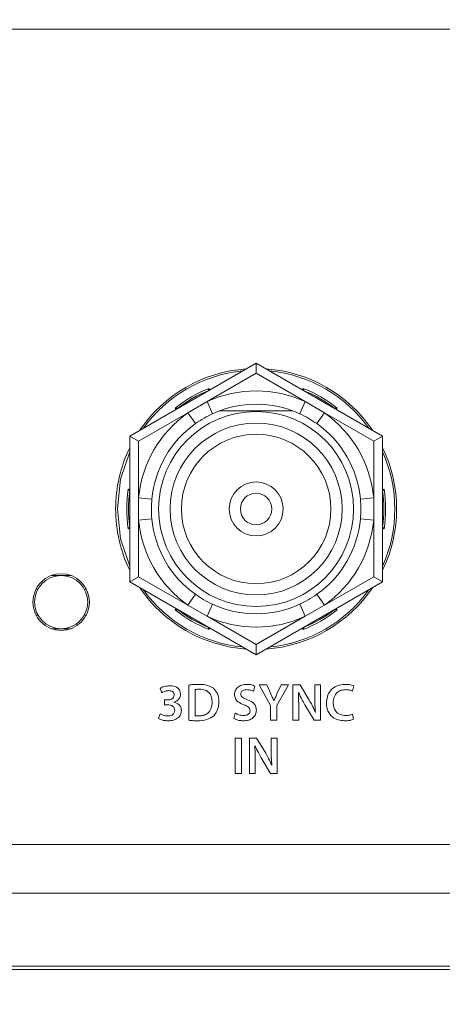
# Model space of a CAD drawing. Header units: millimetres. Extents: x 0 to 1118, y 0 to 864.
# Tile 284 of 390: x 852 to 858, y 390 to 404. Entities that reach past the tile are written whole.
import ezdxf

# ---------------------------------------------------------------- set-up
doc = ezdxf.new("R2010")
doc.units = ezdxf.units.MM
doc.styles.add('SLDTEXTSTYLE0', font='TXT', dxfattribs={"width": 0.605})
doc.dimstyles.new('SLDDIMSTYLE0', dxfattribs={"dimtxt": 3.175, "dimasz": 3.302, "dimexe": 0, "dimexo": 0.0625, "dimgap": 0.79375, "dimtad": 0, "dimtih": 1, "dimtoh": 1, "dimdec": 1, "dimlfac": 4, "dimrnd": 1e-09, "dimzin": 12, "dimdsep": 46, "dimtxsty": 'SLDTEXTSTYLE0', "dimsah": 1, "dimcen": 0.09, "dimadec": 0, "dimazin": 3, "dimtfac": 1, "dimtofl": 0, "dimtmove": 0, "dimatfit": 3, "dimfxl": 1, "dimfrac": 2, "dimtolj": 1, "dimtzin": 12, "dimarcsym": 0})

# ---------------------------------------------------------------- blocks, each defined once
blk = doc.blocks.new('_D_17')
at = {"color": 7, "linetype": 'Continuous', "lineweight": 0}
for p, q in [((900.769, 417.364), (739.354, 417.364)), ((740.954, 417.364), (740.954, 402.787)), ((740.954, 383.339), (740.954, 397.915)), ((785.651, 383.339), (739.354, 383.339))]:
    blk.add_line(p, q, dxfattribs=at)
for points in [[(740.954, 417.364), (740.446, 414.062), (741.462, 414.062)], [(740.954, 383.339), (741.462, 386.641), (740.446, 386.641)]]:
    blk.add_solid(points, dxfattribs=at)
at = {"color": 7, "linetype": 'Continuous', "lineweight": 0, "insert": (735.497, 402.008), "char_height": 3.175, "attachment_point": 1, "style": 'SLDTEXTSTYLE0'}
blk.add_mtext('136.1', dxfattribs=at)

msp = doc.modelspace()

# ---------------------------------------------------------------- linework, layer by layer
at = {"color": 7, "linetype": 'Continuous', "lineweight": 15}
for p, q in [((882.7219, 403.6756), (809.9719, 403.6756)), ((853.4394, 397.936), (855.2219, 398.9651)), ((855.2219, 398.9651), (857.0044, 397.936)), ((855.2219, 398.9651), (855.2219, 398.8208)), ((854.5471, 398.5756), (854.5471, 398.5756)), ((855.8966, 398.5756), (855.8966, 398.5756)), ((854.1141, 398.3256), (854.1141, 398.3256)), ((855.7379, 398.2913), (854.7059, 398.2914)), ((856.3296, 398.3256), (856.3296, 398.3256)), ((853.4394, 395.8778), (853.4394, 397.936)), ((853.4394, 397.936), (853.5644, 397.8639)), ((857.0044, 397.936), (856.8794, 397.8639)), ((857.0044, 397.936), (857.0044, 395.8778)), ((853.4394, 397.1569), (853.4393, 397.1569)), ((857.0044, 397.1569), (857.0044, 397.1569)), ((853.4393, 396.6569), (853.4394, 396.6569)), ((857.0044, 396.6569), (857.0044, 396.6569)), ((852.3327, 395.9681), (852.611, 395.9681)), ((853.5644, 395.9499), (853.4394, 395.8778)), ((855.2219, 394.8486), (853.4394, 395.8778)), ((857.0044, 395.8778), (855.2219, 394.8486)), ((856.8794, 395.9499), (857.0044, 395.8778)), ((852.1207, 395.7847), (852.1426, 395.7727)), ((852.823, 395.7847), (852.8011, 395.7727)), ((854.1141, 395.4882), (854.1141, 395.4882)), ((856.3296, 395.4882), (856.3296, 395.4882)), ((852.1426, 395.4136), (852.1207, 395.4016)), ((852.823, 395.4016), (852.8011, 395.4136)), ((852.3327, 395.2181), (852.611, 395.2181)), ((854.5471, 395.2382), (854.5471, 395.2382)), ((855.8966, 395.2382), (855.8966, 395.2382)), ((855.2219, 394.993), (855.2219, 394.8486)), ((809.9719, 392.1756), (882.7219, 392.1756)), ((882.8519, 391.4886), (809.8368, 391.4886))]:
    msp.add_line(p, q, dxfattribs=at)
at = {"color": 9, "linetype": 'Continuous', "lineweight": 0}
for p, q in [((855.2219, 398.8208), (854.5298, 398.4213)), ((855.9139, 398.4213), (855.2219, 398.8208)), ((854.5615, 398.6082), (854.569, 398.5882)), ((855.8747, 398.5882), (855.8822, 398.6082)), ((854.5298, 398.4213), (854.2564, 398.2634)), ((854.6077, 398.2507), (854.5298, 398.4213)), ((855.836, 398.2507), (855.9139, 398.4213)), ((856.1873, 398.2634), (855.9139, 398.4213)), ((854.2564, 398.2634), (853.5644, 397.8639)), ((854.0922, 398.3129), (854.0786, 398.3295)), ((854.3651, 398.1106), (854.2564, 398.2634)), ((856.0786, 398.1106), (856.1873, 398.2634)), ((856.8794, 397.8639), (856.1873, 398.2634)), ((856.3651, 398.3295), (856.3515, 398.3129)), ((853.5644, 397.8639), (853.5644, 397.0648)), ((856.8794, 397.0648), (856.8794, 397.8639)), ((853.4183, 397.1857), (853.4394, 397.1822)), ((857.0044, 397.1822), (857.0254, 397.1857)), ((853.5644, 397.0648), (853.5644, 396.749)), ((853.751, 397.047), (853.5644, 397.0648)), ((856.6927, 397.047), (856.8794, 397.0648)), ((856.8794, 396.749), (856.8794, 397.0648)), ((853.5644, 396.749), (853.751, 396.7668)), ((853.5644, 396.749), (853.5644, 395.9499)), ((856.8794, 396.749), (856.6927, 396.7668)), ((856.8794, 395.9499), (856.8794, 396.749)), ((853.4394, 396.6316), (853.4183, 396.6281)), ((857.0254, 396.6281), (857.0044, 396.6316)), ((853.5644, 395.9499), (854.2564, 395.5504)), ((856.1873, 395.5504), (856.8794, 395.9499)), ((854.2564, 395.5504), (854.3651, 395.7031)), ((856.1873, 395.5504), (856.0786, 395.7031)), ((854.0786, 395.4843), (854.0922, 395.5009)), ((854.2564, 395.5504), (854.5298, 395.3925)), ((854.5298, 395.3925), (854.6077, 395.5631)), ((855.9139, 395.3925), (855.836, 395.5631)), ((855.9139, 395.3925), (856.1873, 395.5504)), ((856.3515, 395.5009), (856.3651, 395.4843)), ((854.5298, 395.3925), (855.2219, 394.993)), ((855.2219, 394.993), (855.9139, 395.3925)), ((854.569, 395.2255), (854.5615, 395.2056)), ((855.8822, 395.2056), (855.8747, 395.2255)), ((853.8699, 394.3777), (853.8906, 394.3132)), ((854.272, 394.423), (854.272, 393.9254)), ((854.3604, 393.9892), (854.3604, 394.3598)), ((855.1847, 394.3346), (855.2058, 394.4078)), ((855.3706, 394.4261), (855.2668, 394.4261)), ((855.2668, 394.4261), (855.4247, 394.1345)), ((855.4305, 394.2976), (855.3706, 394.4261)), ((855.513, 394.1368), (855.679, 394.4261)), ((855.576, 394.4261), (855.516, 394.2977)), ((855.679, 394.4261), (855.576, 394.4261)), ((855.8418, 394.4261), (855.7403, 394.4261)), ((855.7403, 394.4261), (855.7403, 393.9261)), ((855.9706, 394.2104), (855.8418, 394.4261)), ((856.1305, 394.4254), (856.049, 394.4254)), ((856.049, 394.4254), (856.049, 394.2511)), ((856.1305, 393.9261), (856.1305, 394.4254)), ((856.5816, 394.339), (856.6016, 394.411)), ((853.9707, 394.2128), (853.9298, 394.2128)), ((853.9298, 394.2128), (853.9298, 394.1462)), ((855.8175, 394.317), (855.8196, 394.3178)), ((853.9298, 394.1462), (853.9721, 394.1462)), ((854.0621, 394.1809), (854.0621, 394.1825)), ((855.4247, 394.1345), (855.4247, 393.9261)), ((855.4736, 394.1983), (855.4721, 394.1983)), ((855.513, 393.9261), (855.513, 394.1368)), ((855.8218, 393.9261), (855.8218, 394.1049)), ((855.9091, 394.1452), (856.0394, 393.9261)), ((853.8666, 394.0167), (853.8457, 393.9503)), ((854.9284, 394.0256), (854.9088, 393.9502)), ((855.4247, 393.9261), (855.513, 393.9261)), ((855.7403, 393.9261), (855.8218, 393.9261)), ((856.0394, 393.9261), (856.1305, 393.9261)), ((856.057, 394.0419), (856.0555, 394.0419)), ((856.5972, 393.9411), (856.5823, 394.0124)), ((854.9273, 393.6761), (854.9273, 393.1761)), ((855.0156, 393.6761), (854.9273, 393.6761)), ((855.0156, 393.1761), (855.0156, 393.6761)), ((855.2277, 393.6761), (855.1262, 393.6761)), ((855.1262, 393.6761), (855.1262, 393.1761)), ((855.3565, 393.4604), (855.2277, 393.6761)), ((855.5164, 393.6754), (855.435, 393.6754)), ((855.435, 393.6754), (855.435, 393.5011)), ((855.5164, 393.1761), (855.5164, 393.6754)), ((855.2034, 393.567), (855.2055, 393.5678)), ((855.2951, 393.3952), (855.4253, 393.1761)), ((855.2077, 393.1761), (855.2077, 393.3549)), ((855.4429, 393.2919), (855.4414, 393.2919)), ((854.9273, 393.1761), (855.0156, 393.1761)), ((855.1262, 393.1761), (855.2077, 393.1761)), ((855.4253, 393.1761), (855.5164, 393.1761)), ((809.5412, 390.4582), (883.1475, 390.4582)), ((883.1475, 390.409), (809.5412, 390.409))]:
    msp.add_line(p, q, dxfattribs=at)
at = {"color": 9, "linetype": 'Continuous', "lineweight": 0, "flags": 128}
for points in [[(853.4394, 397.7129), (853.3113, 397.3274), (853.2656, 396.9069)], [(853.2656, 396.9069), (853.3113, 396.4864), (853.4394, 396.1009)]]:
    msp.add_lwpolyline(points, dxfattribs=at)
at = {"color": 7, "linetype": 'Continuous', "lineweight": 15}
for centre, radius in [((855.2219, 396.9069), 1.375), ((855.2219, 396.9069), 1.2129), ((855.2219, 396.9069), 1.0541), ((855.2219, 396.9069), 0.381), ((855.2219, 396.9069), 0.2223), ((852.4719, 395.5931), 0.4), ((852.4719, 395.5931), 0.375)]:
    msp.add_circle(centre, radius, dxfattribs=at)
for radius, start, end in [(1.9813, 94.11663, 145.88337), (1.9812, 34.11663, 85.88337), (1.8, 112.01644, 127.98356), (1.8, 52.01644, 67.98356), (1.4775, 65.44032, 114.55968), (1.4775, 125.44032, 174.55968), (1.4775, 5.44032, 54.55968), (1.9813, 154.11663, 180), (1.9813, 334.11663, 25.88337), (1.8, 172.01644, 187.98356), (1.8, 352.01644, 7.98356), (1.9813, 180, 205.88337), (1.4775, 185.44032, 234.55968), (1.4775, 305.44032, 354.55968), (1.9813, 214.11663, 265.88337), (1.9813, 274.11663, 325.88337), (1.8, 232.01644, 247.98356), (1.4775, 245.44032, 294.55968), (1.8, 292.01644, 307.98356)]:
    msp.add_arc((855.2219, 396.9069), radius, start, end, dxfattribs=at)
at = {"color": 9, "linetype": 'Continuous', "lineweight": 0}
for radius, start, end in [(1.9563, 95.66922, 144.33078), (1.9562, 35.66922, 84.33078), (1.825, 111.21372, 128.78628), (1.665, 65.44032, 114.55968), (1.825, 51.21372, 68.78628), (1.665, 125.44032, 174.55968), (1.665, 5.44032, 54.55968), (1.9562, 335.66922, 24.33078), (1.825, 171.21372, 188.78628), (1.825, 351.21372, 8.78628), (1.665, 185.44032, 234.55968), (1.665, 305.44032, 354.55968), (1.9563, 215.66922, 264.33078), (1.9563, 275.66922, 324.33078), (1.825, 231.21372, 248.78628), (1.825, 291.21372, 308.78628), (1.665, 245.44032, 294.55968)]:
    msp.add_arc((855.2219, 396.9069), radius, start, end, dxfattribs=at)
at = {"color": 7, "linetype": 'Continuous', "lineweight": 15}
for points, knots in [([(854.5615, 398.6082), (854.5614, 398.6081), (854.5598, 398.6044), (854.5564, 398.5967), (854.552, 398.5869), (854.549, 398.5801), (854.5474, 398.5763), (854.5472, 398.5759), (854.5471, 398.5756)], [0, 0, 0, 0, 0.0104632, 0.2533139, 0.5277129, 0.7237574, 0.8615409, 1, 1, 1, 1]), ([(855.8822, 398.6082), (855.8823, 398.6081), (855.8839, 398.6044), (855.8874, 398.5967), (855.8917, 398.5869), (855.8947, 398.5801), (855.8963, 398.5763), (855.8965, 398.5759), (855.8966, 398.5756)], [0, 0, 0, 0, 0.0104632, 0.2533139, 0.5277129, 0.7237574, 0.8615409, 1, 1, 1, 1]), ([(854.0786, 398.3295), (854.0788, 398.3294), (854.0828, 398.329), (854.0912, 398.3281), (854.1019, 398.327), (854.1093, 398.3262), (854.1133, 398.3257), (854.1138, 398.3257), (854.1141, 398.3256)], [0, 0, 0, 0, 0.0104632, 0.2533139, 0.5277129, 0.7237574, 0.8615409, 1, 1, 1, 1]), ([(854.6077, 398.2507), (854.5679, 398.2314), (854.4836, 398.1906), (854.406, 398.1382), (854.3651, 398.1106)], [0, 0, 0, 0, 0.4733032, 1, 1, 1, 1]), ([(856.0786, 398.1106), (856.0419, 398.1355), (855.9644, 398.1881), (855.8803, 398.2291), (855.836, 398.2507)], [0, 0, 0, 0, 0.4733032, 1, 1, 1, 1]), ([(856.3651, 398.3295), (856.3649, 398.3294), (856.3609, 398.329), (856.3525, 398.3281), (856.3418, 398.327), (856.3344, 398.3262), (856.3304, 398.3257), (856.3299, 398.3257), (856.3296, 398.3256)], [0, 0, 0, 0, 0.0104632, 0.2533139, 0.5277129, 0.7237574, 0.8615409, 1, 1, 1, 1]), ([(853.4393, 397.1569), (853.4391, 397.1571), (853.4388, 397.1575), (853.4364, 397.1608), (853.432, 397.1668), (853.4257, 397.1755), (853.4207, 397.1823), (853.4184, 397.1855), (853.4183, 397.1857)], [0, 0, 0, 0, 0.1384591, 0.2762426, 0.4722871, 0.7466861, 0.9895368, 1, 1, 1, 1]), ([(857.0254, 397.1857), (857.0253, 397.1855), (857.023, 397.1823), (857.018, 397.1755), (857.0117, 397.1668), (857.0073, 397.1608), (857.0049, 397.1575), (857.0046, 397.1571), (857.0044, 397.1569)], [0, 0, 0, 0, 0.0104632, 0.2533139, 0.5277129, 0.7237574, 0.8615409, 1, 1, 1, 1]), ([(853.751, 397.047), (853.7478, 397.0028), (853.741, 396.9094), (853.7476, 396.816), (853.751, 396.7668)], [0, 0, 0, 0, 0.4733032, 1, 1, 1, 1]), ([(856.6927, 396.7668), (856.6959, 396.811), (856.7027, 396.9044), (856.6961, 396.9978), (856.6927, 397.047)], [0, 0, 0, 0, 0.4733032, 1, 1, 1, 1]), ([(853.4393, 396.6569), (853.4391, 396.6567), (853.4388, 396.6563), (853.4364, 396.653), (853.432, 396.647), (853.4257, 396.6383), (853.4207, 396.6315), (853.4184, 396.6283), (853.4183, 396.6281)], [0, 0, 0, 0, 0.1384591, 0.2762426, 0.4722871, 0.7466861, 0.9895368, 1, 1, 1, 1]), ([(857.0254, 396.6281), (857.0253, 396.6283), (857.023, 396.6315), (857.018, 396.6383), (857.0117, 396.647), (857.0073, 396.653), (857.0049, 396.6563), (857.0046, 396.6567), (857.0044, 396.6569)], [0, 0, 0, 0, 0.01046322, 0.25331392, 0.52771293, 0.72375741, 0.86154086, 1, 1, 1, 1]), ([(854.3651, 395.7031), (854.4018, 395.6783), (854.4793, 395.6257), (854.5634, 395.5847), (854.6077, 395.5631)], [0, 0, 0, 0, 0.4733032, 1, 1, 1, 1]), ([(855.836, 395.5631), (855.8758, 395.5824), (855.9601, 395.6232), (856.0377, 395.6756), (856.0786, 395.7031)], [0, 0, 0, 0, 0.4733032, 1, 1, 1, 1]), ([(854.1141, 395.4882), (854.1138, 395.4881), (854.1133, 395.4881), (854.1093, 395.4876), (854.1019, 395.4868), (854.0912, 395.4857), (854.0828, 395.4848), (854.0788, 395.4843), (854.0786, 395.4843)], [0, 0, 0, 0, 0.1384591, 0.2762426, 0.4722871, 0.7466861, 0.9895368, 1, 1, 1, 1]), ([(856.3296, 395.4882), (856.3299, 395.4881), (856.3304, 395.4881), (856.3344, 395.4876), (856.3418, 395.4868), (856.3525, 395.4857), (856.3609, 395.4848), (856.3649, 395.4843), (856.3651, 395.4843)], [0, 0, 0, 0, 0.1384591, 0.2762426, 0.4722871, 0.7466861, 0.9895368, 1, 1, 1, 1]), ([(854.5471, 395.2382), (854.5472, 395.2379), (854.5474, 395.2375), (854.549, 395.2337), (854.552, 395.2269), (854.5564, 395.2171), (854.5598, 395.2094), (854.5614, 395.2057), (854.5615, 395.2056)], [0, 0, 0, 0, 0.1384591, 0.2762426, 0.4722871, 0.7466861, 0.9895368, 1, 1, 1, 1]), ([(855.8966, 395.2382), (855.8965, 395.2379), (855.8963, 395.2375), (855.8947, 395.2337), (855.8917, 395.2269), (855.8874, 395.2171), (855.8839, 395.2094), (855.8823, 395.2057), (855.8822, 395.2056)], [0, 0, 0, 0, 0.13845914, 0.27624259, 0.47228707, 0.74668608, 0.98953678, 1, 1, 1, 1])]:
    msp.add_open_spline(points, degree=3, knots=knots, dxfattribs=at)
at = {"color": 9, "linetype": 'Continuous', "lineweight": 0}
for points, knots in [([(854.0084, 394.4122), (853.9812, 394.4107), (853.9327, 394.408), (853.8891, 394.387), (853.8699, 394.3777)], [0, 0, 0, 0, 0.5602934, 1, 1, 1, 1]), ([(853.8906, 394.3132), (853.9078, 394.3228), (853.9387, 394.3401), (853.9738, 394.3431), (853.9892, 394.3445)], [0, 0, 0, 0, 0.5598688, 1, 1, 1, 1]), ([(853.9892, 394.3445), (853.9996, 394.3439), (854.0204, 394.3426), (854.0471, 394.3294), (854.0637, 394.3071), (854.0654, 394.2907), (854.0662, 394.2825)], [0, 0, 0, 0, 0.2809761, 0.5598898, 0.7799662, 1, 1, 1, 1]), ([(854.1545, 394.2979), (854.1534, 394.3109), (854.151, 394.3369), (854.1295, 394.3707), (854.0842, 394.4061), (854.0396, 394.4097), (854.0084, 394.4122)], [0, 0, 0, 0, 0.1870365, 0.3739214, 0.5609735, 1, 1, 1, 1]), ([(854.4149, 394.4328), (854.3881, 394.4325), (854.3403, 394.432), (854.2929, 394.4257), (854.272, 394.423)], [0, 0, 0, 0, 0.560025, 1, 1, 1, 1]), ([(854.3604, 394.3598), (854.372, 394.3616), (854.3928, 394.3648), (854.4138, 394.365), (854.4231, 394.3651)], [0, 0, 0, 0, 0.5597639, 1, 1, 1, 1]), ([(854.6197, 394.3778), (854.5838, 394.397), (854.5196, 394.4314), (854.447, 394.4324), (854.4149, 394.4328)], [0, 0, 0, 0, 0.55789673, 1, 1, 1, 1]), ([(854.4231, 394.3651), (854.4502, 394.3632), (854.5042, 394.3595), (854.5687, 394.3134), (854.5981, 394.2488), (854.6003, 394.2065), (854.6014, 394.1853)], [0, 0, 0, 0, 0.2805326, 0.5589499, 0.7790668, 1, 1, 1, 1]), ([(854.6966, 394.1883), (854.6939, 394.2288), (854.6891, 394.3011), (854.6409, 394.3544), (854.6197, 394.3778)], [0, 0, 0, 0, 0.5603535, 1, 1, 1, 1]), ([(855.0893, 394.4328), (855.0658, 394.4311), (855.0189, 394.4278), (854.9601, 394.395), (854.9231, 394.3449), (854.919, 394.308), (854.917, 394.2895)], [0, 0, 0, 0, 0.2808324, 0.5601744, 0.7799873, 1, 1, 1, 1]), ([(855.0053, 394.2984), (855.0062, 394.3055), (855.0079, 394.3197), (855.0213, 394.337), (855.0467, 394.3553), (855.0709, 394.357), (855.088, 394.3582)], [0, 0, 0, 0, 0.18665694, 0.37380138, 0.56063343, 1, 1, 1, 1]), ([(855.088, 394.3582), (855.1069, 394.3571), (855.1406, 394.3552), (855.1712, 394.3409), (855.1847, 394.3346)], [0, 0, 0, 0, 0.5599342, 1, 1, 1, 1]), ([(855.2058, 394.4078), (855.1848, 394.4163), (855.1474, 394.4313), (855.1071, 394.4324), (855.0893, 394.4328)], [0, 0, 0, 0, 0.55927311, 1, 1, 1, 1]), ([(856.4801, 394.4328), (856.4406, 394.4291), (856.3618, 394.4217), (856.2693, 394.3539), (856.221, 394.2625), (856.2161, 394.2007), (856.2137, 394.1697)], [0, 0, 0, 0, 0.280141, 0.5592569, 0.7792445, 1, 1, 1, 1]), ([(856.3089, 394.1741), (856.3109, 394.2011), (856.3149, 394.2548), (856.3586, 394.3196), (856.4205, 394.3536), (856.4627, 394.3567), (856.4839, 394.3582)], [0, 0, 0, 0, 0.2806385, 0.5592511, 0.7793647, 1, 1, 1, 1]), ([(856.6016, 394.411), (856.5795, 394.4184), (856.54, 394.4316), (856.4984, 394.4325), (856.4801, 394.4328)], [0, 0, 0, 0, 0.5592172, 1, 1, 1, 1]), ([(856.4839, 394.3582), (856.5027, 394.3574), (856.5363, 394.3558), (856.5678, 394.3442), (856.5816, 394.339)], [0, 0, 0, 0, 0.5599509, 1, 1, 1, 1]), ([(854.0662, 394.2825), (854.064, 394.2701), (854.0597, 394.2453), (854.0212, 394.2183), (853.9898, 394.2149), (853.9707, 394.2128)], [0, 0, 0, 0, 0.2794098, 0.5588696, 1, 1, 1, 1]), ([(854.0621, 394.1825), (854.076, 394.1879), (854.1038, 394.1987), (854.1349, 394.2276), (854.1522, 394.2627), (854.1537, 394.2861), (854.1545, 394.2979)], [0, 0, 0, 0, 0.2803026, 0.5594867, 0.7796944, 1, 1, 1, 1]), ([(854.917, 394.2895), (854.9193, 394.2698), (854.924, 394.2303), (854.9735, 394.1764), (855.0198, 394.1566), (855.0481, 394.1446)], [0, 0, 0, 0, 0.2796044, 0.5591743, 1, 1, 1, 1]), ([(855.1005, 394.2163), (855.0771, 394.2252), (855.0446, 394.2375), (855.0093, 394.2684), (855.0066, 394.2884), (855.0053, 394.2984)], [0, 0, 0, 0, 0.5619455, 0.7813793, 1, 1, 1, 1]), ([(855.2249, 394.0684), (855.2231, 394.088), (855.2196, 394.127), (855.1745, 394.1838), (855.1286, 394.204), (855.1005, 394.2163)], [0, 0, 0, 0, 0.27992494, 0.55935581, 1, 1, 1, 1]), ([(855.4721, 394.1983), (855.4647, 394.217), (855.4515, 394.2504), (855.4369, 394.2832), (855.4305, 394.2976)], [0, 0, 0, 0, 0.5599832, 1, 1, 1, 1]), ([(855.516, 394.2977), (855.5076, 394.2794), (855.4927, 394.2465), (855.4794, 394.213), (855.4736, 394.1983)], [0, 0, 0, 0, 0.5600011, 1, 1, 1, 1]), ([(855.8218, 394.1049), (855.8218, 394.1445), (855.8219, 394.2152), (855.8188, 394.2859), (855.8175, 394.317)], [0, 0, 0, 0, 0.5600075, 1, 1, 1, 1]), ([(855.8196, 394.3178), (855.8351, 394.2849), (855.8627, 394.2263), (855.895, 394.17), (855.9091, 394.1452)], [0, 0, 0, 0, 0.55995478, 1, 1, 1, 1]), ([(856.0555, 394.0419), (856.0412, 394.0741), (856.0158, 394.1318), (855.9844, 394.1864), (855.9706, 394.2104)], [0, 0, 0, 0, 0.5599584, 1, 1, 1, 1]), ([(856.049, 394.2511), (856.0493, 394.212), (856.0497, 394.1422), (856.0547, 394.0725), (856.057, 394.0419)], [0, 0, 0, 0, 0.5599979, 1, 1, 1, 1]), ([(853.9721, 394.1462), (853.9856, 394.1449), (854.0127, 394.1425), (854.0478, 394.1254), (854.0696, 394.0964), (854.072, 394.075), (854.0733, 394.0643)], [0, 0, 0, 0, 0.2805236, 0.5607371, 0.7799345, 1, 1, 1, 1]), ([(854.0733, 394.0643), (854.0714, 394.0512), (854.0676, 394.0251), (854.031, 393.9912), (853.997, 393.9886), (853.9762, 393.987)], [0, 0, 0, 0, 0.279345, 0.5592972, 1, 1, 1, 1]), ([(854.1681, 394.0606), (854.1664, 394.077), (854.1629, 394.1098), (854.1345, 394.1474), (854.0996, 394.1715), (854.0746, 394.1778), (854.0621, 394.1809)], [0, 0, 0, 0, 0.2799334, 0.5591438, 0.7795188, 1, 1, 1, 1]), ([(854.6014, 394.1853), (854.5996, 394.1559), (854.596, 394.0974), (854.5495, 394.0252), (854.4802, 393.9907), (854.4342, 393.9882), (854.4112, 393.987)], [0, 0, 0, 0, 0.2808383, 0.5591795, 0.7791707, 1, 1, 1, 1]), ([(854.6197, 393.9828), (854.6454, 394.017), (854.6915, 394.0785), (854.695, 394.1546), (854.6966, 394.1883)], [0, 0, 0, 0, 0.5579713, 1, 1, 1, 1]), ([(855.04, 393.9192), (855.065, 393.9207), (855.1149, 393.9238), (855.1791, 393.9558), (855.2187, 394.0094), (855.2228, 394.0488), (855.2249, 394.0684)], [0, 0, 0, 0, 0.2810894, 0.5601779, 0.7800984, 1, 1, 1, 1]), ([(855.0481, 394.1446), (855.0711, 394.1361), (855.1031, 394.1243), (855.1334, 394.0907), (855.1355, 394.0714), (855.1365, 394.0618)], [0, 0, 0, 0, 0.5607159, 0.7804259, 1, 1, 1, 1]), ([(856.2137, 394.1697), (856.217, 394.1319), (856.2236, 394.0563), (856.2904, 393.9683), (856.3794, 393.9252), (856.4386, 393.9212), (856.4683, 393.9192)], [0, 0, 0, 0, 0.280224, 0.559007, 0.7791354, 1, 1, 1, 1]), ([(856.4831, 393.9938), (856.4564, 393.9961), (856.4033, 394.0007), (856.3422, 394.0488), (856.3129, 394.1117), (856.3102, 394.1533), (856.3089, 394.1741)], [0, 0, 0, 0, 0.2802612, 0.5587817, 0.7790512, 1, 1, 1, 1]), ([(853.8457, 393.9503), (853.8699, 393.9401), (853.9132, 393.9217), (853.96, 393.92), (853.9806, 393.9192)], [0, 0, 0, 0, 0.559086, 1, 1, 1, 1]), ([(853.9762, 393.987), (853.9548, 393.9889), (853.9163, 393.9923), (853.8818, 394.0092), (853.8666, 394.0167)], [0, 0, 0, 0, 0.5596806, 1, 1, 1, 1]), ([(853.9806, 393.9192), (854.0053, 393.9206), (854.0544, 393.9235), (854.1181, 393.9525), (854.1611, 394.0024), (854.1658, 394.0412), (854.1681, 394.0606)], [0, 0, 0, 0, 0.2811135, 0.5607727, 0.7803922, 1, 1, 1, 1]), ([(854.272, 393.9254), (854.2945, 393.9234), (854.3346, 393.9196), (854.3748, 393.9193), (854.3925, 393.9192)], [0, 0, 0, 0, 0.5599189, 1, 1, 1, 1]), ([(854.4112, 393.987), (854.4017, 393.9868), (854.3847, 393.9866), (854.3678, 393.9884), (854.3604, 393.9892)], [0, 0, 0, 0, 0.5600988, 1, 1, 1, 1]), ([(854.3925, 393.9192), (854.4382, 393.9206), (854.5196, 393.9231), (854.5892, 393.9646), (854.6197, 393.9828)], [0, 0, 0, 0, 0.5610952, 1, 1, 1, 1]), ([(854.9088, 393.9502), (854.9323, 393.9402), (854.9744, 393.9222), (855.0199, 393.9201), (855.04, 393.9192)], [0, 0, 0, 0, 0.55924, 1, 1, 1, 1]), ([(855.0459, 393.9938), (855.0228, 393.9956), (854.9815, 393.9988), (854.9447, 394.0174), (854.9284, 394.0256)], [0, 0, 0, 0, 0.5597546, 1, 1, 1, 1]), ([(855.1365, 394.0618), (855.1358, 394.0538), (855.1345, 394.0379), (855.1207, 394.0175), (855.0921, 393.9971), (855.065, 393.9952), (855.0459, 393.9938)], [0, 0, 0, 0, 0.1870015, 0.3736409, 0.5606309, 1, 1, 1, 1]), ([(856.4683, 393.9192), (856.493, 393.9198), (856.5371, 393.9207), (856.5788, 393.9349), (856.5972, 393.9411)], [0, 0, 0, 0, 0.5605095, 1, 1, 1, 1]), ([(856.5823, 394.0124), (856.5643, 394.0063), (856.5321, 393.9953), (856.4981, 393.9943), (856.4831, 393.9938)], [0, 0, 0, 0, 0.5594286, 1, 1, 1, 1]), ([(855.2077, 393.3549), (855.2077, 393.3945), (855.2078, 393.4652), (855.2048, 393.5359), (855.2034, 393.567)], [0, 0, 0, 0, 0.56000755, 1, 1, 1, 1]), ([(855.2055, 393.5678), (855.221, 393.5349), (855.2487, 393.4763), (855.2809, 393.42), (855.2951, 393.3952)], [0, 0, 0, 0, 0.5599548, 1, 1, 1, 1]), ([(855.4414, 393.2919), (855.4272, 393.3241), (855.4017, 393.3818), (855.3703, 393.4364), (855.3565, 393.4604)], [0, 0, 0, 0, 0.5599584, 1, 1, 1, 1]), ([(855.435, 393.5011), (855.4352, 393.462), (855.4356, 393.3922), (855.4407, 393.3225), (855.4429, 393.2919)], [0, 0, 0, 0, 0.5599979, 1, 1, 1, 1])]:
    msp.add_open_spline(points, degree=3, knots=knots, dxfattribs=at)

# ---------------------------------------------------------------- dimensions: what is measured, and where the dimension line sits
at = {"color": 7, "linetype": 'Continuous', "lineweight": 0}
dim = msp.add_linear_dim(base=(740.9545, 383.3386), p1=(902.3694, 417.3636), p2=(787.2514, 383.3386), angle=90, dimstyle='SLDDIMSTYLE0', dxfattribs=at)
dim.commit()
dim.dimension.update_dxf_attribs({"geometry": '_D_17', "text_midpoint": (740.9545, 400.3511), "dimtype": 160})

doc.saveas('drawing.dxf')
